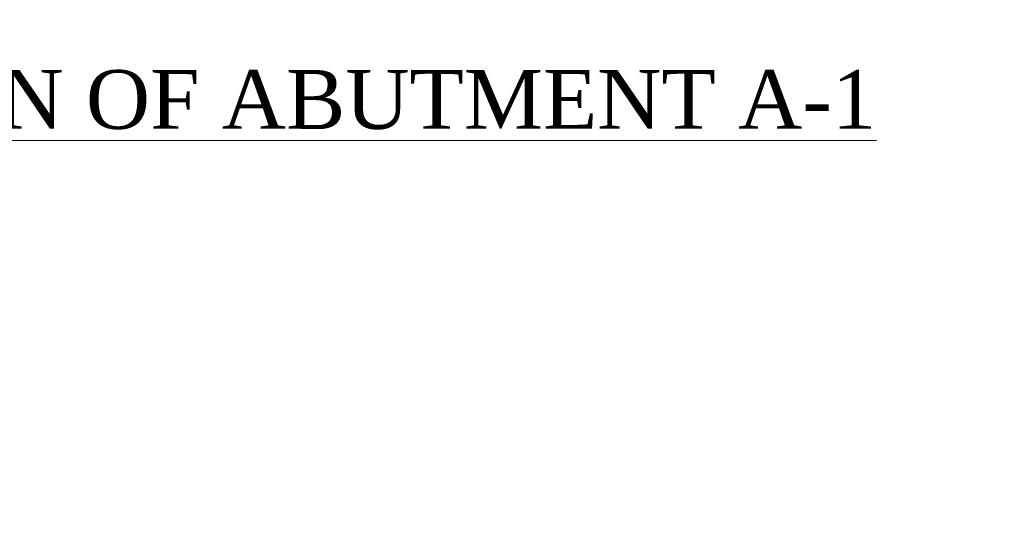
# Model space of a CAD drawing. Header units: millimetres. Extents: x -20950785 to 389010297, y -11535949 to 14056629.
# Tile 543 of 654: x 18185070 to 18206810, y -313152 to -302133. Entities that reach past the tile are written whole.
import ezdxf

# ---------------------------------------------------------------- set-up
doc = ezdxf.new("R2010")
doc.units = ezdxf.units.MM
doc.header["$LTSCALE"] = 60
doc.header["$MEASUREMENT"] = 0
doc.styles.add('Annotative', font='arial.ttf')

msp = doc.modelspace()

# ---------------------------------------------------------------- linework, layer by layer
at = {"color": 7, "linetype": 'Continuous', "lineweight": 9, "ltscale": 2}
msp.add_circle((18317983, -285537.45), 347474.95, dxfattribs=at)

# ---------------------------------------------------------------- texts
at = {"color": 7, "linetype": 'Continuous', "lineweight": 9, "char_height": 2000, "attachment_point": 1, "rotation": 270, "style": 'Annotative'}
for insert in [(18195512.02, 1504545.1), (18195512.02, 1074680.1)]:
    msp.add_mtext_dynamic_manual_height_columns('\\pi3721.38129;RCC BOX TYPE \\P\\pi6282.77284;ABUTMENT', width=27876.5961, gutter_width=1000, heights=[0], dxfattribs=dict(at, insert=insert))
at = {"linetype": 'Continuous', "lineweight": 9, "char_height": 1300, "attachment_point": 1}
for s, insert, width in [('{\\fTimes New Roman|b0|i0|c0|p18;\\L ELEVATION OF ABUTMENT A-1  }', (18174425.46, -303244.57), 29360.2006), ('\\pi5418.09167,t45718.09167;{\\fTimes New Roman|b0|i0|c0|p18;\\L ELEVATION OF \\P\\pi2504.57329,t42804.57329;ABUTMENT ELEMENT \\P\\pi7381.21352,t47681.21352;DIRECTION}', (18206131.15, -303206.79), 25045.2677)]:
    msp.add_mtext(s, dxfattribs=dict(at, insert=insert, width=width))

doc.saveas('drawing.dxf')
